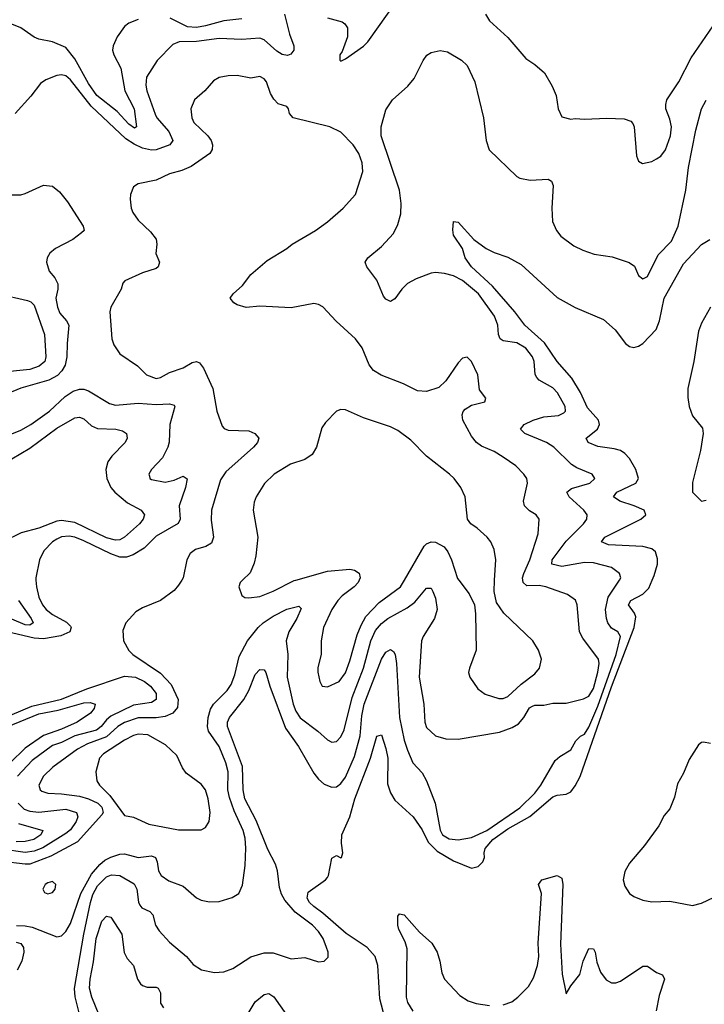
# Model space of a CAD drawing. Header units: inches. Extents: x 1694797 to 1849917, y 907313 to 1017959.
# Tile 356 of 656: x 1725505 to 1728542, y 998119 to 1002486. Entities that reach past the tile are written whole.
import ezdxf

# ---------------------------------------------------------------- set-up
doc = ezdxf.new("R2010")
doc.units = ezdxf.units.IN
doc.header["$MEASUREMENT"] = 0
doc.layers.add('B7020', color=7, linetype='Continuous')
doc.layers.add('B7929', color=7, linetype='Continuous')

msp = doc.modelspace()

# ---------------------------------------------------------------- linework, layer by layer
at = {"layer": 'B7020', "color": 5}
for points, elevation in [([(1726870, 1002494), (1726935.4, 1002475.4), (1726947.3, 1002467.3), (1726959.3, 1002450), (1726959.5, 1002410), (1726935.5, 1002344.5), (1726926, 1002330), (1726925.4, 1002305.4), (1726930, 1002302), (1726950, 1002311.3), (1727030, 1002367.7), (1727050, 1002388), (1727216.1, 1002623.9)], 960), ([(1726680.3, 1002510), (1726701.7, 1002421.7), (1726721.4, 1002370), (1726721.6, 1002350), (1726708, 1002332), (1726693.7, 1002326.4), (1726670, 1002331), (1726646, 1002346), (1726590, 1002396.7), (1726570, 1002403.1), (1726490, 1002397.9), (1726390, 1002401.5), (1726289.4, 1002389.4), (1726212.6, 1002387.4), (1726184.1, 1002375.9), (1726115, 1002305), (1726067.5, 1002230), (1726065.1, 1002194.9), (1726069.3, 1002170.7), (1726106, 1002066), (1726113.2, 1002050), (1726166.3, 1001990), (1726184.3, 1001950), (1726171.5, 1001930), (1726110, 1001909), (1726090, 1001907.1), (1726050, 1001915.8), (1726012.9, 1001932.9), (1725976.7, 1001956.7), (1725821.8, 1002101.8), (1725730, 1002218.7), (1725710, 1002235.8), (1725690, 1002241.5), (1725670, 1002238.4), (1725621.4, 1002218.6), (1725597.8, 1002202.2), (1725553.9, 1002146.1), (1725484.5, 1002070)], 940), ([(1727571.8, 1002510), (1727590, 1002480.3), (1727670, 1002406.7), (1727750, 1002312.7), (1727790, 1002287.3), (1727832.7, 1002250), (1727868, 1002190), (1727885.5, 1002150), (1727894.4, 1002090), (1727910, 1002054.8), (1727950, 1002044), (1727970, 1002047.7), (1728010, 1002043.8), (1728110, 1002048.8), (1728186.4, 1002046.4), (1728215.8, 1002035.8), (1728225.8, 1002025.8), (1728230.4, 1002010.4), (1728241.7, 1001881.7), (1728250, 1001858), (1728267.3, 1001847.3), (1728310, 1001856.3), (1728330, 1001867.7), (1728350, 1001880.5), (1728370, 1001907.7), (1728391.9, 1001970), (1728397, 1002010), (1728390, 1002043.7), (1728371.9, 1002090), (1728370.8, 1002110), (1728376.1, 1002130), (1728428.5, 1002210), (1728483.6, 1002316.4), (1728597.4, 1002482.6)], 960), ([(1726030, 1002485.8), (1725990, 1002470.5), (1725970, 1002454.9), (1725938.1, 1002410), (1725920.1, 1002370), (1725917.4, 1002350), (1725922.3, 1002330), (1725953.2, 1002270), (1725971.4, 1002170), (1726013.2, 1002090), (1726023.8, 1002010), (1726015.1, 1002004.9), (1725990, 1002022.8), (1725937.6, 1002077.6), (1725847.6, 1002150), (1725810, 1002201.9), (1725750, 1002312), (1725710, 1002362.2), (1725650, 1002387.5), (1725590, 1002399), (1725570, 1002407.9), (1725510, 1002449.3), (1725470, 1002465.8)], 920), ([(1726490, 1002488.8), (1726410, 1002480.7), (1726330, 1002457.9), (1726290, 1002451.2), (1726250, 1002454.4), (1726172.9, 1002492.9)], 920), ([(1728165.9, 1000000), (1728172.4, 1000010), (1728165.4, 1000030), (1728130, 1000055.4), (1728050, 1000076.2), (1728010, 1000078.4), (1727910, 1000060.9), (1727865.6, 1000070), (1727867.2, 1000090), (1727930, 1000173.4), (1728006.8, 1000250), (1728021.1, 1000270), (1728022.9, 1000290), (1728008.2, 1000310), (1727942.6, 1000370), (1727932.1, 1000390), (1727953.6, 1000406.4), (1728035.1, 1000430), (1728056.9, 1000450), (1728044.5, 1000470), (1727977.3, 1000497.3), (1727953.2, 1000513.2), (1727875.1, 1000590), (1727841.7, 1000610), (1727746.3, 1000650), (1727727.4, 1000670), (1727743.1, 1000690), (1727782.6, 1000710), (1727830, 1000723.4), (1727896, 1000730), (1727918.3, 1000741.7), (1727925.7, 1000750), (1727925, 1000770), (1727891.4, 1000830), (1727870, 1000853), (1727810, 1000886.6), (1727799.2, 1000899.2), (1727792.2, 1000912.2), (1727786.8, 1000970), (1727780.5, 1000990), (1727750, 1001029.2), (1727710, 1001051.8), (1727650, 1001060.5), (1727636.2, 1001070), (1727629.1, 1001089.1), (1727626.6, 1001130), (1727611.4, 1001170), (1727540.7, 1001270), (1727470, 1001328.6), (1727430, 1001349.1), (1727390, 1001360.1), (1727350, 1001364.5), (1727330, 1001361.3), (1727264, 1001336), (1727225.1, 1001314.9), (1727200.2, 1001290), (1727170, 1001247.6), (1727150, 1001235.1), (1727130, 1001246), (1727119.7, 1001259.7), (1727089.7, 1001330), (1727045.6, 1001390), (1727037.6, 1001410), (1727049.6, 1001430), (1727110, 1001478.9), (1727163.4, 1001536.6), (1727183, 1001577), (1727195.2, 1001624.8), (1727198.1, 1001670), (1727189.9, 1001730), (1727108.4, 1001970), (1727109, 1002011), (1727130, 1002086), (1727159.5, 1002130), (1727227.3, 1002190), (1727255.2, 1002224.8), (1727294.9, 1002305.1), (1727311.5, 1002328.5), (1727330, 1002340.5), (1727370, 1002348.2), (1727403, 1002343), (1727465.8, 1002305.8), (1727490, 1002282.8), (1727524.2, 1002210), (1727563.2, 1002050), (1727574.7, 1001950), (1727588.4, 1001908.4), (1727710, 1001790.3), (1727723.2, 1001783.2), (1727770, 1001773.6), (1727850, 1001778), (1727864.9, 1001770), (1727871.6, 1001750), (1727865.5, 1001650), (1727869.1, 1001590), (1727887, 1001550), (1727906.1, 1001526.1), (1727963, 1001483), (1728003, 1001463), (1728054.2, 1001445.8), (1728133.5, 1001433.5), (1728208.5, 1001408.5), (1728232, 1001392), (1728250, 1001351), (1728270, 1001336.3), (1728290, 1001346), (1728338, 1001442), (1728396.4, 1001503.6), (1728426.9, 1001570), (1728459.7, 1001730), (1728471.9, 1001830), (1728503.9, 1001996.1), (1728529.8, 1002090), (1728550, 1002128.5)], 940), ([(1727737.7, 1000000), (1727736.4, 1000010), (1727741, 1000030), (1727767.6, 1000090), (1727805.3, 1000205.3), (1727809.7, 1000270), (1727796.2, 1000290), (1727767.3, 1000307.3), (1727744.8, 1000330), (1727740.2, 1000350), (1727757.8, 1000430), (1727754.5, 1000450), (1727742.3, 1000470), (1727706.1, 1000506.1), (1727650, 1000545.8), (1727610, 1000569.8), (1727553.6, 1000593.6), (1727531, 1000610), (1727510, 1000638.9), (1727471.1, 1000710), (1727467.6, 1000732.4), (1727472.3, 1000747.7), (1727481.8, 1000758.2), (1727510, 1000775.8), (1727568, 1000790), (1727573.6, 1000806.4), (1727544.5, 1000844.5), (1727538, 1000910), (1727510, 1000969), (1727490, 1000988.7), (1727470, 1000984), (1727450, 1000964), (1727395.6, 1000884.4), (1727365.2, 1000854.7), (1727310, 1000836.4), (1727270, 1000839.1), (1727207.3, 1000870), (1727108.5, 1000908.5), (1727074, 1000930), (1727055.3, 1000955.3), (1727024.2, 1001030), (1726994.8, 1001070), (1726908.9, 1001148.9), (1726850, 1001212), (1726830, 1001222), (1726810, 1001227), (1726710, 1001207.1), (1726570, 1001214.5), (1726510, 1001209.7), (1726470, 1001220.5), (1726455.1, 1001230), (1726439.3, 1001250), (1726452, 1001270), (1726493.6, 1001306.4), (1726530, 1001355.3), (1726602.7, 1001417.3), (1726689.5, 1001470), (1726714.5, 1001490), (1726817.6, 1001550), (1726870, 1001588.7), (1726940.7, 1001650), (1726994.5, 1001710), (1727027.1, 1001812.9), (1727024.7, 1001850), (1727010, 1001891.8), (1726985.1, 1001930), (1726930, 1001986.3), (1726881.2, 1002010), (1726718, 1002050), (1726702.4, 1002070), (1726698, 1002090), (1726690, 1002101.2), (1726651.6, 1002111.6), (1726632.5, 1002132.5), (1726617.7, 1002157.7), (1726599.8, 1002210), (1726590, 1002223.5), (1726570, 1002233.6), (1726530, 1002226.6), (1726470, 1002238.2), (1726430, 1002237.2), (1726390, 1002229.7), (1726365.2, 1002214.8), (1726326, 1002170), (1726280.3, 1002130), (1726263.6, 1002090), (1726268.1, 1002050), (1726277.3, 1002030), (1726339.1, 1001970), (1726353.8, 1001950), (1726360.2, 1001930), (1726359, 1001910), (1726348.6, 1001891.4), (1726265.9, 1001834.1), (1726223.7, 1001816.3), (1726170, 1001801.6), (1726110, 1001774.5), (1726030, 1001757), (1726010, 1001744), (1725997.1, 1001710), (1725995.3, 1001690), (1725999.6, 1001650), (1726006.5, 1001630), (1726030, 1001595.8), (1726085.1, 1001545.1), (1726110, 1001512.7), (1726113.4, 1001490), (1726109.1, 1001449.1), (1726126, 1001410), (1726119.3, 1001390), (1726110, 1001382.4), (1726050, 1001362.6), (1725972.2, 1001327.8), (1725962.4, 1001317.6), (1725956, 1001290), (1725909.1, 1001210), (1725904.6, 1001190), (1725914.6, 1001070), (1725923.2, 1001043.2), (1725950, 1001003.7), (1726028.4, 1000950), (1726068, 1000910), (1726110, 1000894.3), (1726130, 1000898.5), (1726170, 1000920.2), (1726230, 1000942), (1726270, 1000965.8), (1726290, 1000969.1), (1726303.4, 1000963.4), (1726320.5, 1000940.5), (1726362, 1000850), (1726379.6, 1000750), (1726402.9, 1000682.9), (1726412.9, 1000672.9), (1726430, 1000665.7), (1726521.8, 1000661.8), (1726548, 1000650), (1726565.5, 1000630), (1726560.3, 1000610), (1726542.3, 1000590), (1726419.8, 1000480.2), (1726395.9, 1000444.1), (1726356.5, 1000310), (1726354.7, 1000265.3), (1726365.1, 1000190), (1726355.5, 1000164.5), (1726331.5, 1000148.5), (1726284.6, 1000135.4), (1726262.1, 1000117.9), (1726246, 1000090), (1726230.1, 1000009.9), (1726224.1, 1000000)], 960), ([(1725470, 1001708.1), (1725510, 1001709.3), (1725530, 1001714.7), (1725610, 1001751.1), (1725650, 1001747.4), (1725681.6, 1001721.6), (1725717.3, 1001677.3), (1725786.7, 1001570), (1725790.8, 1001550), (1725779.9, 1001540.1), (1725741.1, 1001510), (1725663.7, 1001470), (1725638.7, 1001450), (1725627, 1001430), (1725623.7, 1001410), (1725635.3, 1001370), (1725661.2, 1001341.2), (1725673.6, 1001313.6), (1725674, 1001290), (1725666.1, 1001250), (1725672.1, 1001210), (1725683.8, 1001183.8), (1725712.9, 1001150), (1725722.5, 1001130), (1725715, 1001050), (1725714.6, 1000990), (1725706.3, 1000953.7), (1725692.3, 1000927.7), (1725673.1, 1000906.9), (1725633.7, 1000886.3), (1725510, 1000851.9), (1725450, 1000825.8)], 940), ([(1728311, 1000000), (1728319.8, 1000020.2), (1728334.9, 1000070), (1728334.3, 1000094.3), (1728326.1, 1000126.1), (1728310, 1000138.6), (1728268.9, 1000148.9), (1728116.9, 1000156.9), (1728085.7, 1000170), (1728100.4, 1000190), (1728260.3, 1000270), (1728282.8, 1000290), (1728274.8, 1000310), (1728230.9, 1000330), (1728166.9, 1000350), (1728138.8, 1000370), (1728153.6, 1000390), (1728238.2, 1000430), (1728250.4, 1000450), (1728238.5, 1000490), (1728210, 1000539), (1728190, 1000562.2), (1728170, 1000574.9), (1728142.9, 1000582.9), (1728070, 1000593.1), (1728027.7, 1000610), (1728017.7, 1000630), (1728068.4, 1000670), (1728077.2, 1000690), (1728072.8, 1000710), (1728024.7, 1000764.7), (1727992.5, 1000832.5), (1727954.9, 1000894.9), (1727889.6, 1000969.6), (1727833, 1001053), (1727745.6, 1001130), (1727702, 1001190), (1727603.1, 1001303.2), (1727508.7, 1001390), (1727482, 1001430), (1727469.6, 1001470), (1727429.8, 1001529.8), (1727425.9, 1001554.1), (1727430, 1001591), (1727450, 1001587.3), (1727519.1, 1001510), (1727574, 1001470), (1727610, 1001452.4), (1727670, 1001432.2), (1727730, 1001399.5), (1727890, 1001253.2), (1727968.9, 1001208.9), (1728095.4, 1001155.4), (1728146.8, 1001110), (1728193.2, 1001050), (1728210, 1001036.6), (1728230, 1001032.3), (1728250, 1001037.5), (1728270, 1001050.1), (1728328.8, 1001111.2), (1728344.1, 1001150), (1728364.7, 1001250), (1728450, 1001402.2), (1728530, 1001489), (1728566.6, 1001510)], 920), ([(1725410, 1001270.2), (1725539.6, 1001239.6), (1725554, 1001234), (1725570, 1001219.7), (1725614.5, 1001090), (1725621.8, 1000990), (1725616.1, 1000970), (1725591.6, 1000948.4), (1725550, 1000934.1), (1725270, 1000906.2)], 920), ([(1728570.3, 1001210), (1728530, 1001139.6), (1728516, 1001104), (1728495.7, 1000970), (1728469.3, 1000850), (1728468.4, 1000810), (1728474.6, 1000770), (1728490, 1000729.2), (1728533.9, 1000673.9), (1728537.2, 1000650), (1728525.1, 1000574.9), (1728490, 1000432.7), (1728489.4, 1000389.4), (1728530, 1000350.6), (1728550, 1000354)], 920), ([(1725470, 1000648.6), (1725510, 1000665), (1725554.6, 1000690), (1725638, 1000750), (1725706.4, 1000813.6), (1725742.4, 1000837.6), (1725770, 1000847.3), (1725790, 1000846.5), (1725810, 1000838.8), (1725903.6, 1000783.6), (1725930, 1000776.4), (1726030, 1000784.3), (1726110, 1000779.2), (1726170, 1000782.5), (1726190, 1000775.3), (1726193.2, 1000770), (1726171.1, 1000690), (1726168.2, 1000611.8), (1726162.9, 1000590), (1726137.9, 1000542.1), (1726090.4, 1000490), (1726078.4, 1000470), (1726080.3, 1000460.3), (1726083, 1000450), (1726090, 1000446), (1726150, 1000434), (1726190, 1000442.7), (1726230, 1000461.5), (1726248.8, 1000448.8), (1726241.3, 1000410), (1726212, 1000330), (1726216.8, 1000270), (1726208.8, 1000251.2), (1726110, 1000194.3), (1726057.7, 1000142.3), (1726008.2, 1000111.8), (1725978.2, 1000101.8), (1725950, 1000102.1), (1725910, 1000116.9), (1725790, 1000174.8), (1725750, 1000190.6), (1725725, 1000195), (1725690, 1000192), (1725670, 1000182.1), (1725650.2, 1000170), (1725611.7, 1000130), (1725593.6, 1000090), (1725576.6, 1000010), (1725577.3, 1000000)], 940), ([(1725470, 1000537.9), (1725550, 1000585.5), (1725670, 1000673.7), (1725750, 1000719.8), (1725770, 1000722.7), (1725790, 1000714.7), (1725824.3, 1000684.3), (1725850, 1000673), (1725931, 1000670), (1725961.8, 1000661.8), (1725979.5, 1000650), (1725982.3, 1000630), (1725972.3, 1000610), (1725914.2, 1000550), (1725896, 1000524), (1725887.7, 1000490), (1725892, 1000450), (1725909.5, 1000410), (1725927.1, 1000390), (1725983.4, 1000343.4), (1726044.4, 1000310), (1726058.9, 1000290), (1726053.1, 1000270), (1726036.6, 1000250), (1725970, 1000190.5), (1725950, 1000179.2), (1725930, 1000177.2), (1725890, 1000188.1), (1725750, 1000255.8), (1725690, 1000264.5), (1725670, 1000260.9), (1725589.8, 1000230.2), (1725511.8, 1000210), (1725429.8, 1000170.2)], 920), ([(1727612.2, 1000000), (1727616.8, 1000090), (1727610, 1000136), (1727594.8, 1000170), (1727578.9, 1000190), (1727535.1, 1000230), (1727506, 1000250), (1727491.2, 1000270), (1727481.7, 1000370), (1727462.6, 1000410), (1727432.8, 1000450), (1727411.3, 1000470), (1727310, 1000549.7), (1727240.5, 1000620.5), (1727182.8, 1000662.8), (1727150, 1000679.8), (1727030, 1000719.8), (1726950, 1000755.1), (1726930, 1000757.4), (1726910.2, 1000749.8), (1726861.6, 1000698.4), (1726845.3, 1000674.7), (1726821.6, 1000590), (1726802.2, 1000557.8), (1726770, 1000535), (1726706.3, 1000513.7), (1726634.6, 1000470), (1726590.9, 1000429.1), (1726554.3, 1000370), (1726545.5, 1000345.5), (1726541.5, 1000310), (1726561.8, 1000190), (1726552.8, 1000107.2), (1726545.2, 1000074.7), (1726527.6, 1000032.4), (1726493.5, 1000000)], 980), ([(1727211.6, 1000000), (1727298.9, 1000150), (1727310, 1000160.6), (1727330, 1000169.4), (1727350, 1000168.6), (1727387.5, 1000147.5), (1727404.8, 1000124.8), (1727421, 1000090), (1727447.3, 1000007.3), (1727452.8, 1000000)], 980), ([(1726730.1, 1000000), (1726870, 1000039.6), (1726970, 1000047.8), (1726990, 1000044.2), (1727010.9, 1000030.9), (1727014.9, 1000010), (1727011.1, 1000000)], 980)]:
    msp.add_lwpolyline(points, dxfattribs=dict(at, elevation=elevation))
at = {"layer": 'B7929', "color": 5}
for points, elevation in [([(1726224.1, 1000000), (1726210, 999976.9), (1726190, 999954.5), (1726130, 999909.6), (1726050, 999877.6), (1726020.9, 999859.1), (1725976.3, 999810), (1725963.1, 999776.9), (1725966, 999730), (1725990, 999687.3), (1726007.3, 999670), (1726130, 999587), (1726177.4, 999537.4), (1726208.7, 999470), (1726204.7, 999435.3), (1726183.9, 999410), (1726150, 999394.9), (1726110.3, 999389.7), (1726030, 999389.3), (1725970, 999367.8), (1725940.6, 999350), (1725890, 999304.4), (1725806.6, 999273.4), (1725761.9, 999250), (1725651.9, 999170), (1725610.2, 999130), (1725590.2, 999090), (1725595.3, 999070), (1725603.4, 999063.4), (1725630, 999055), (1725690, 999052.8), (1725770, 999041.5), (1725810, 999030), (1725851.4, 999010), (1725870, 998992.5), (1725875, 998970), (1725870, 998959.3), (1725761.4, 998838.6), (1725643.8, 998776.2), (1725550, 998740.8), (1725530, 998739.5), (1725427.6, 998752.4)], 960), ([(1725577.3, 1000000), (1725579.4, 999970), (1725590, 999924.9), (1725605.9, 999890), (1725623, 999870), (1725650, 999848.1), (1725713, 999813), (1725730, 999795.8), (1725733.3, 999790), (1725727.9, 999770), (1725687, 999753), (1725610, 999739.7), (1725570, 999743), (1725450, 999770.2)], 940), ([(1725491.6, 998468.4), (1725530, 998467.3), (1725560.6, 998460.6), (1725670, 998418.3), (1725690, 998422.6), (1725710, 998441.1), (1725730, 998476.5), (1725776.9, 998610), (1725824, 998696), (1725860.7, 998739.3), (1725882.8, 998757.2), (1725910, 998771.7), (1725950, 998784), (1725970, 998786.2), (1726030, 998769.2), (1726090, 998776.8), (1726107.4, 998770), (1726115.5, 998750), (1726121.4, 998710), (1726132.9, 998690), (1726166.7, 998666.7), (1726230, 998643.1), (1726290, 998590.4), (1726310, 998580.3), (1726347.5, 998572.5), (1726390, 998574.4), (1726448.3, 998591.7), (1726478, 998610), (1726493.7, 998646.3), (1726505.6, 998734.4), (1726508.3, 998811.7), (1726505, 998855), (1726496.6, 998890), (1726456.1, 998976.1), (1726435.5, 999035.5), (1726429.2, 999070), (1726429.5, 999150), (1726420.3, 999190), (1726390, 999262.2), (1726343.4, 999330), (1726338.7, 999350), (1726340.9, 999390), (1726352.1, 999427.9), (1726365.5, 999450), (1726425, 999510), (1726443, 999537), (1726459.7, 999580.3), (1726478.4, 999661.6), (1726516.1, 999730), (1726563.4, 999790), (1726585.4, 999810), (1726630, 999839.6), (1726690, 999871.1), (1726743.8, 999883.8), (1726753.5, 999873.5), (1726734.5, 999830), (1726699.3, 999770), (1726686.9, 999730), (1726695, 999670), (1726691.1, 999570), (1726717.6, 999450), (1726730, 999418), (1726750, 999388.8), (1726828, 999330), (1726870, 999291.8), (1726890, 999281.1), (1726910, 999284.9), (1726930, 999304.2), (1726944.1, 999335.9), (1726980.7, 999479.3), (1727030.8, 999609.2), (1727062.9, 999730), (1727084, 999776), (1727110, 999807.2), (1727138.1, 999830), (1727223.3, 999876.7), (1727258.5, 999901.5), (1727310, 999964.4), (1727330, 999963.6), (1727337.8, 999950), (1727350, 999920.5), (1727356.6, 999870), (1727344.8, 999830), (1727295.1, 999750), (1727287.1, 999730), (1727277.7, 999570), (1727298.4, 999450), (1727301.8, 999370), (1727310, 999346.4), (1727350, 999308.9), (1727395.4, 999295.4), (1727450, 999294.6), (1727634, 999326), (1727690, 999345.7), (1727717.3, 999362.7), (1727742.3, 999390), (1727767.2, 999432.8), (1727779.3, 999440.7), (1727790, 999445.5), (1727830, 999445.2), (1727870, 999454.7), (1727930, 999453.7), (1728006.7, 999473.3), (1728030, 999485.5), (1728050, 999518.7), (1728070, 999591), (1728075.3, 999630), (1728072.1, 999650), (1728002.9, 999742.9), (1727989, 999770), (1727978.9, 999890), (1727970.6, 999910.6), (1727935.7, 999935.7), (1727838.7, 999970), (1727810, 999976.2), (1727754.5, 999974.5), (1727739, 999990), (1727737.7, 1000000)], 960), ([(1725770, 998075.3), (1725751.1, 998151.1), (1725748.1, 998188.1), (1725789.9, 998429.9), (1725818.5, 998570), (1725830, 998605), (1725850, 998643.8), (1725890, 998683.3), (1725912.8, 998692.8), (1725950, 998690.1), (1726012.3, 998652.3), (1726024.6, 998630), (1726031.9, 998571.9), (1726037.9, 998557.9), (1726046.9, 998546.9), (1726082, 998530), (1726095.9, 998515.9), (1726106.9, 998470), (1726124.1, 998444.1), (1726170, 998394.6), (1726245.7, 998330), (1726274.8, 998294.8), (1726312.1, 998272.1), (1726370, 998259), (1726410, 998262), (1726450, 998277.8), (1726530, 998328.8), (1726590, 998346.7), (1726630, 998346.9), (1726710, 998320.3), (1726770, 998326), (1726830, 998306.7), (1726855.3, 998310), (1726873, 998327), (1726873, 998350), (1726866.6, 998370), (1726850.7, 998410), (1726830, 998441.5), (1726804.1, 998470), (1726727.8, 998527.8), (1726680.8, 998580.8), (1726666.7, 998606.7), (1726657.3, 998637.3), (1726649.2, 998710), (1726640.4, 998740.4), (1726605.9, 998805.9), (1726553.9, 998933.9), (1726504.2, 999030), (1726496.6, 999070), (1726493.9, 999173.9), (1726426.4, 999350), (1726427, 999370), (1726435.3, 999390), (1726499.7, 999470), (1726521.5, 999510), (1726550, 999581.7), (1726570, 999604), (1726590, 999602.6), (1726597.1, 999590), (1726614.9, 999530), (1726683.9, 999343.9), (1726742.7, 999262.7), (1726810, 999143.5), (1726830, 999117.5), (1726855.7, 999095.7), (1726890, 999081.6), (1726910, 999083.5), (1726930, 999097.8), (1726950, 999126.4), (1726990, 999217.6), (1727015.7, 999310), (1727022.6, 999397.4), (1727032.7, 999450), (1727110, 999649), (1727130, 999680.8), (1727150, 999691.8), (1727163, 999683), (1727170.7, 999670.7), (1727176.2, 999630), (1727190.1, 999390), (1727210.8, 999290.8), (1727225.3, 999245.3), (1727249.6, 999189.6), (1727290, 999145.2), (1727310, 999109.2), (1727348.3, 999010), (1727370, 998890.3), (1727381.4, 998870), (1727410, 998852.3), (1727450, 998847.8), (1727510, 998858.3), (1727577.6, 998890), (1727723.6, 998990), (1727790, 999054.6), (1727816.6, 999090), (1727880.7, 999199.3), (1727901.6, 999218.4), (1727950, 999247.4), (1727972.8, 999287.2), (1727992.6, 999307.4), (1728010, 999316.9), (1728030, 999347.7), (1728070, 999441), (1728151.4, 999670), (1728169.9, 999750), (1728158.4, 999770), (1728130, 999787.2), (1728114.6, 999810), (1728107.6, 999830), (1728104.6, 999870), (1728116.1, 999923.9), (1728165.9, 1000000)], 940), ([(1726493.5, 1000000), (1726483, 999990), (1726477.3, 999970), (1726490, 999932), (1726503.5, 999923.5), (1726522, 999922), (1726570, 999927.6), (1726630, 999951.3), (1726722.2, 999997.8), (1726730.1, 1000000)], 980), ([(1727142.4, 997990), (1727103.4, 998143.4), (1727094.6, 998290), (1727081.7, 998330), (1727046.6, 998370), (1726952.8, 998432.8), (1726850, 998523.1), (1726810, 998552.2), (1726790.3, 998570), (1726780.4, 998590), (1726784.5, 998615.5), (1726862, 998670), (1726870, 998680.8), (1726875.4, 998690), (1726890, 998766.8), (1726910, 998778), (1726930, 998767.7), (1726933.2, 998770), (1726938.3, 998790), (1726932.8, 998832.8), (1726934.5, 998870), (1726969.6, 998950.4), (1726991.2, 999030), (1727061.6, 999210), (1727090, 999308), (1727110, 999313.4), (1727130, 999252.7), (1727137.9, 999210), (1727137.1, 999097.1), (1727150, 999056.5), (1727170, 999023.9), (1727250.2, 998950.2), (1727290, 998892), (1727317.6, 998837.6), (1727357.6, 998797.6), (1727430, 998754.9), (1727510, 998723), (1727539, 998730), (1727559.5, 998750), (1727566.6, 998770), (1727565.1, 998790), (1727569.7, 998810), (1727604.5, 998850), (1727670, 998897), (1727768.3, 998951.7), (1727870, 999039.1), (1727890, 999046.6), (1727930, 999050.8), (1727950, 999061.3), (1727970, 999087.3), (1727990.8, 999129.2), (1728130, 999526.5), (1728231.1, 999790), (1728237.8, 999837.8), (1728233.1, 999853.1), (1728206, 999890), (1728216.2, 999910), (1728270, 999938.1), (1728295.4, 999964.5), (1728311, 1000000)], 920), ([(1727011.1, 1000000), (1727007.2, 999990), (1726989.2, 999970), (1726935.2, 999930), (1726916.3, 999910), (1726890.2, 999870), (1726853.4, 999790), (1726843.2, 999730), (1726842.8, 999670), (1726827.5, 999612.5), (1726827.8, 999592.2), (1726836.9, 999550), (1726847.2, 999530), (1726870, 999526), (1726922.4, 999550), (1726950, 999588.9), (1726970, 999642.4), (1727002.1, 999757.9), (1727019.3, 999800.7), (1727041.4, 999838.6), (1727099.7, 999900.3), (1727194.2, 999970), (1727211.6, 1000000)], 980), ([(1727452.8, 1000000), (1727498.4, 999938.4), (1727522.6, 999890), (1727527.4, 999850), (1727530.3, 999690), (1727500.4, 999610), (1727496.4, 999590), (1727501.6, 999570), (1727538.2, 999518.2), (1727570, 999494.6), (1727630, 999474.4), (1727650, 999475.5), (1727670, 999484.2), (1727730, 999538), (1727790, 999583.8), (1727811.6, 999610), (1727819.6, 999650), (1727806.3, 999690), (1727781.6, 999730), (1727653.1, 999853.1), (1727620.1, 999900.1), (1727609.6, 999950), (1727612.2, 1000000)], 980), ([(1725499.4, 999910), (1725556.1, 999830), (1725564.8, 999810), (1725550, 999799.9), (1725530, 999802.1), (1725470, 999826.7)], 920), ([(1725345.1, 999350), (1725559.4, 999440.6), (1725690, 999471.8), (1725802.9, 999517.1), (1725970, 999574.5), (1726018.5, 999570), (1726058.4, 999550), (1726085.8, 999530), (1726110, 999497.4), (1726110.9, 999470), (1726090, 999457.9), (1726010, 999445.7), (1725910, 999396.4), (1725890, 999379.7), (1725866.1, 999350), (1725845.3, 999334.7), (1725750, 999308.8), (1725690, 999279.6), (1725650, 999266.9), (1725560.4, 999199.6), (1725495.6, 999130)], 940), ([(1725450, 999349.6), (1725590, 999407.4), (1725676.1, 999423.9), (1725790, 999456), (1725817.8, 999457.8), (1725840.3, 999450), (1725836, 999430), (1725819.3, 999410), (1725760.2, 999370), (1725690, 999338.5), (1725610, 999310.5), (1725530, 999254.2), (1725462.7, 999190)], 920), ([(1728570, 999274.7), (1728539.3, 999280.7), (1728530, 999279.8), (1728516.9, 999270), (1728475.2, 999204.8), (1728450, 999143.7), (1728423.4, 999096.6), (1728410, 999037.2), (1728390, 998986), (1728363.4, 998956.6), (1728340.6, 998910), (1728277.2, 998822.8), (1728210, 998745), (1728190, 998708.3), (1728182.8, 998670), (1728190, 998642.8), (1728210, 998610.2), (1728230, 998596.5), (1728270, 998580.7), (1728310, 998573.6), (1728390, 998575.6), (1728490, 998557.4), (1728530, 998567), (1728613.5, 998606.5)], 920), ([(1725497.8, 999010), (1725524.8, 998984.8), (1725550, 998974.5), (1725590, 998970.8), (1725710, 998983.7), (1725756.6, 998970), (1725763.3, 998950), (1725755.6, 998930), (1725730, 998892.5), (1725710, 998876.2), (1725608.1, 998811.9), (1725570, 998798.5), (1725530, 998791.3), (1725426.8, 998806.8)], 940), ([(1725499.9, 998919.9), (1725607.4, 998890), (1725599, 998870), (1725568, 998850), (1725530, 998840.8), (1725490, 998838.7)], 920), ([(1727650, 998116.6), (1727687.7, 998130), (1727714.4, 998150), (1727761.9, 998198.1), (1727783.9, 998236.1), (1727802, 998290), (1727808.5, 998330), (1727805.2, 998390), (1727820.6, 998610), (1727806.8, 998650), (1727822, 998670), (1727890, 998689.2), (1727910, 998677.6), (1727915, 998650), (1727904.9, 998384.9), (1727912, 998252), (1727930, 998164.7), (1727950, 998201), (1727990, 998251), (1728005.4, 998310), (1728030, 998366.4), (1728050, 998364.9), (1728057.8, 998350), (1728065, 998305), (1728081.7, 998261.7), (1728107.3, 998227.3), (1728130, 998214.3), (1728150, 998214), (1728170, 998221.6), (1728270, 998288.1), (1728290, 998288.4), (1728330, 998259.5), (1728357, 998250), (1728366, 998230), (1728342.6, 998157.4), (1728328, 998090)], 880), ([(1725890.9, 997990), (1725824.6, 998150), (1725815.1, 998190), (1725817.1, 998230), (1725833.1, 998306.9), (1725844.5, 998410), (1725870, 998487.6), (1725890, 998510.2), (1725910, 998505.3), (1725958.7, 998430), (1725969, 998349), (1725982.4, 998322.4), (1726010.1, 998290), (1726027.9, 998230), (1726040.5, 998210), (1726050, 998201.5), (1726070, 998195), (1726110, 998195), (1726118.9, 998190), (1726129.3, 998170), (1726130, 998124), (1726142.4, 998102.4)], 920), ([(1727250, 998088.2), (1727227.3, 998127.3), (1727220.6, 998150), (1727224.1, 998364.1), (1727215.6, 998395.6), (1727187.1, 998450), (1727182, 998470), (1727182.4, 998510), (1727190, 998520.5), (1727210, 998514.9), (1727278.7, 998438.7), (1727333, 998390), (1727356.4, 998350), (1727369.1, 998310), (1727377.8, 998257.8), (1727389.5, 998230), (1727457.4, 998157.4), (1727494, 998134), (1727530, 998122.4), (1727590, 998113.3)], 880), ([(1725490, 998394.2), (1725510, 998388.5), (1725522.7, 998370), (1725524.2, 998350), (1725514, 998310), (1725493.5, 998270)], 940), ([(1726490, 998030.3), (1726550, 998129.2), (1726590, 998161.6), (1726610, 998166), (1726632.1, 998152.1), (1726706.6, 998046.6)], 920)]:
    msp.add_lwpolyline(points, dxfattribs=dict(at, elevation=elevation))
at = {"layer": 'B7929', "color": 5, "elevation": 980}
for points in [[(1726030, 999316.3), (1726010, 999311.1), (1725970, 999290.3), (1725876.5, 999230), (1725858.6, 999210), (1725843.6, 999150), (1725847.2, 999110), (1725858.9, 999090), (1725905.4, 999045.4), (1725970, 998955.3), (1726010, 998948.4), (1726077.5, 998917.5), (1726210, 998891.7), (1726310, 998892.2), (1726330, 998902.4), (1726345.4, 998930), (1726349.8, 998970), (1726341.8, 999030), (1726330, 999069.6), (1726310, 999094.3), (1726243.9, 999143.9), (1726227.2, 999167.2), (1726202.6, 999222.6), (1726151.5, 999270), (1726073.1, 999313.1)], [(1725650, 998662.7), (1725630, 998658), (1725618.8, 998650), (1725607.3, 998630), (1725614.8, 998614.8), (1725630, 998608.4), (1725650, 998614), (1725662, 998630), (1725665.2, 998650)]]:
    msp.add_lwpolyline(points, close=True, dxfattribs=at)

doc.saveas('drawing.dxf')
